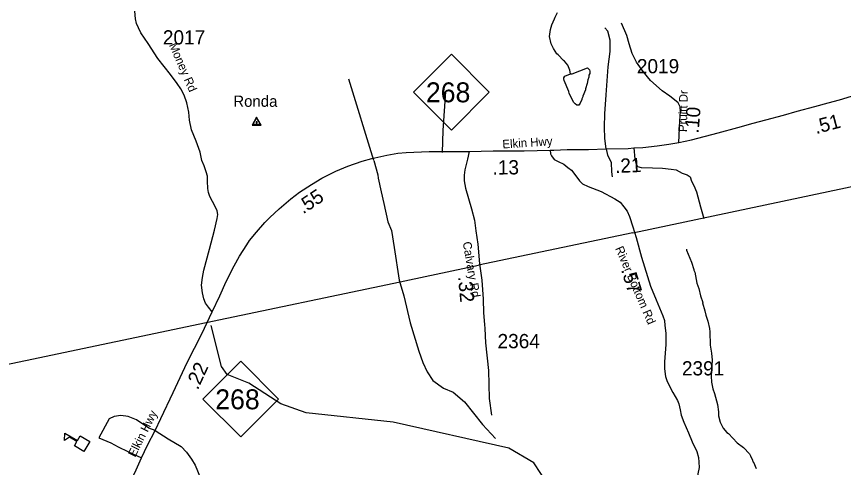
# Model space of a CAD drawing. Extents: x 1248089 to 1457196, y 820910 to 988753.
# Drawn here: x 1430984 to 1438246, y 906700 to 910659 of the extents above; entities that cross this region are included whole.
import ezdxf

# ---------------------------------------------------------------- set-up
doc = ezdxf.new("R2010")
doc.units = 0
for name, color, linetype in [('Exist Cultural Educational Facility High CELL', 7, 'Continuous'), ('Exist Hydrographic Misc Water Feature', 7, 'Continuous'), ('Exist Road Non-System Type 51', 7, 'Continuous'), ('Exist Road Primary NC Attributed', 7, 'Continuous'), ('Exist Road Primary NC Shield CELL', 7, 'Continuous'), ('Exist Road Primary NC Shield Number Label', 7, 'Continuous'), ('Exist Road Secondary Type 51 Attributed', 7, 'Continuous'), ('Exist Road Secondary Type 51 Label', 7, 'Continuous'), ('Exist Survey Geodetic Marker CELL', 7, 'Continuous'), ('Exist Survey Geodetic Marker Label', 7, 'Continuous'), ('Exist Utilities Electrical Transmission Line', 7, 'Continuous'), ('Prop CMT Slope Fill', 7, 'Continuous'), ('Prop GRAU CAT1 Cell', 7, 'Continuous'), ('Prop Lane Lines', 7, 'Continuous')]:
    doc.layers.add(name, color=color, linetype=linetype)

msp = doc.modelspace()

# ---------------------------------------------------------------- linework, layer by layer
at = {"layer": 'Exist Cultural Educational Facility High CELL'}
msp.add_lwpolyline([(1431575.7, 906838.8), (1431491.1, 906888.2), (1431514.3, 906927.9), (1431449.4, 906965.8), (1431404.8, 906937.3), (1431408.1, 907001), (1431519.1, 906936.2), (1431542.3, 906976), (1431626.9, 906926.7)], close=True, dxfattribs=at)
at = {"layer": 'Exist Hydrographic Misc Water Feature'}
for points in [[(1435849.1, 910154.5), (1435842.6, 910187.4), (1435825.6, 910231.8), (1435796.4, 910266.5), (1435786.5, 910272.7), (1435741.6, 910321.8), (1435729.7, 910330), (1435698.9, 910378.7), (1435679.7, 910419.2), (1435665.1, 910483.5), (1435673.5, 910543.8), (1435683.4, 910587.1), (1435708.5, 910638.6), (1435712.8, 910654.4), (1435733.7, 910694)], [(1435849.1, 910154.5), (1435862, 910157), (1435996.6, 910208.3), (1436014.6, 910189.6), (1436018.4, 910179.5), (1436018, 910159.6), (1436009.7, 910143.7), (1436009.3, 910127.7), (1436000.8, 910103.9), (1435996.1, 910072), (1435979.1, 910024.3), (1435979, 910016.3), (1435957.7, 909960.8), (1435957.5, 909952.8), (1435949.2, 909937), (1435949, 909929), (1435934.4, 909897.3), (1435921.9, 909881.5), (1435911.9, 909879.8), (1435904, 909881.9), (1435888.2, 909892.3), (1435876.5, 909904.6), (1435838.2, 909983.4), (1435834.6, 909999.5), (1435792.7, 910096.5), (1435789, 910112.6), (1435789.2, 910120.6), (1435799.4, 910134.3), (1435849.1, 910154.5)], [(1436866.4, 908616), (1436866.2, 908608), (1436910, 908503), (1436932.5, 908438.5), (1436932.3, 908430.5), (1436940, 908414.4), (1436958, 908317.9), (1436976.8, 908269.5), (1436991.5, 908205.5), (1437010.3, 908148.7), (1437008.5, 908145.3), (1437028.6, 908076.2), (1437035.8, 908036), (1437054.7, 907983.6), (1437069.2, 907919.3), (1437072.6, 907891.2), (1437071.6, 907843.2), (1437075.1, 907819.1), (1437074, 907773.1), (1437085.8, 907702.1), (1437091.3, 907642.6), (1437084.2, 907500.7), (1437087.1, 907448.7), (1437097.7, 907390.4), (1437112.9, 907350), (1437138.7, 907253.5), (1437149.4, 907189.2), (1437148.6, 907153.2), (1437163.3, 907096.9), (1437190.2, 907044.2), (1437221.4, 907007.5), (1437235.2, 906999.2), (1437311.4, 906915.5), (1437366.5, 906874.2), (1437419.3, 906819.1), (1437429, 906802.9), (1437448, 906762.4), (1437449.8, 906748.3), (1437455.7, 906746.3), (1437478.5, 906689.7)], [(1435616.9, 905082.1), (1435778.6, 905917.8), (1435766.6, 906167.5), (1435649.6, 906554), (1435527.6, 906740.3), (1435305.6, 906869.5), (1434292.6, 907096.8), (1433526.6, 907177.9), (1433303.6, 907257.9), (1433023.6, 907440.9), (1432832.6, 907516.8), (1432784.6, 907586.8), (1432691.6, 907946.5)]]:
    msp.add_lwpolyline(points, dxfattribs=at)
at = {"layer": 'Exist Road Non-System Type 51'}
msp.add_line((1434121.5, 909393.4), (1433900.9, 910110.2), dxfattribs=at)
for points in [[(1436161.5, 909496), (1436151.2, 909588.6), (1436146.1, 909688.9), (1436148.7, 909804.7), (1436161.5, 909971.9), (1436179.5, 910216.3), (1436197.5, 910352.6), (1436197.5, 910450.4), (1436176.9, 910530.1), (1436148.7, 910561)], [(1436653.3, 910005.6), (1436552.2, 910097.6), (1436485.4, 910177.4), (1436428.9, 910257.1), (1436390.3, 910334.3), (1436364.6, 910419.2), (1436344, 910491.2), (1436297.7, 910599.3)], [(1434725.5, 909466.3), (1434730.2, 909657.1), (1434754.1, 910000.5)], [(1436161.5, 909496), (1436174.4, 909442.9), (1436189.8, 909409.4), (1436205.2, 909376), (1436207.8, 909296.2), (1436215.5, 909252.5)], [(1436405.7, 909504.6), (1436413.5, 909406.9), (1436421.2, 909370.8), (1436436.6, 909342.5), (1436470, 909332.3), (1436567.7, 909329.7), (1436657.7, 909327.1), (1436732.2, 909319.4), (1436775.9, 909311.7), (1436829.9, 909283.4), (1436873.6, 909267.9), (1436899.3, 909252.5), (1436912.2, 909213.9), (1436932.7, 909175.3), (1436955.9, 909118.7), (1436989.3, 908987.5), (1437020.1, 908884.6)], [(1434121.5, 909393.4), (1434155.2, 909268.4), (1434160.8, 909238.9), (1434186.9, 909119.4), (1434208.4, 909016.8), (1434243.7, 908855.3), (1434276.6, 908778.8), (1434299.7, 908632.2), (1434343.4, 908344.1)], [(1434343.4, 908344.1), (1434384.6, 908205.2), (1434441.1, 907968.5), (1434515.7, 907721.5), (1434551.6, 907621.2), (1434590.2, 907538.9), (1434639, 907464.3), (1434734.1, 907395.8), (1434818.9, 907359.8), (1434916.6, 907274.9), (1435076, 907076.8), (1435189.1, 906953.3)], [(1435102.2, 907793.7), (1435127.4, 907550.2), (1435135.1, 907305.8), (1435155.6, 907159.1)], [(1432201.1, 907024), (1432144.8, 907043.2), (1432036.3, 907117.4), (1431964.9, 907146.5), (1431898.7, 907154.5), (1431840.5, 907146.5), (1431798.1, 907125.3), (1431705.5, 906958.5)], [(1431705.5, 906958.5), (1431811.3, 906916.1), (1431874.9, 906881.7), (1431959.6, 906839.3), (1432080.6, 906783.2)], [(1436917.9, 906923.8), (1436958.2, 906840), (1436973, 906786.7), (1436975.9, 906745.2), (1436978.9, 906697.9), (1436967, 906644.6), (1436967, 906541), (1436964.1, 906372.2), (1436961.1, 906227.2), (1436949.3, 906159.1), (1436925.6, 906076.2), (1436896, 906043.6), (1436872.4, 906014), (1436869.4, 905972.6), (1436869.4, 905928.2), (1436890.1, 905765.3), (1436919.7, 905475.2), (1436943.4, 905286.9)]]:
    msp.add_lwpolyline(points, dxfattribs=at)
at = {"layer": 'Exist Road Primary NC Attributed'}
for points in [[(1436800.3, 909551.6), (1436910.6, 909575.4), (1437144.2, 909638.5), (1437319.2, 909683.2), (1437453, 909723.5), (1437565, 909753.2), (1437718.2, 909792), (1437839.6, 909827.6), (1437994.1, 909867.9), (1438111.6, 909901.5), (1438210.7, 909927.3), (1438355.9, 909972.2), (1438410.3, 909990.8), (1438495.2, 910033.6), (1438559.9, 910069.3), (1438665.6, 910143.9), (1438729.6, 910200), (1438801.6, 910281.2), (1438881.8, 910377.1), (1438934.3, 910443.6), (1439001.1, 910511.4), (1439062.4, 910584.9), (1439129.8, 910641)], [(1435669.9, 909484.4), (1435702.1, 909485.7), (1435819.2, 909492.1), (1436006.8, 909492.1), (1436161.5, 909496), (1436354.4, 909501.2), (1436405.7, 909504.6), (1436484.4, 909507.6), (1436610.6, 909523.1), (1436712.3, 909537.2), (1436800.3, 909551.6)], [(1432701.2, 908066.5), (1432768, 908207.7), (1432824.7, 908332.7), (1432894.2, 908469.2), (1432940.3, 908555), (1433005.9, 908654.2), (1433029.1, 908691.6), (1433090.9, 908766.3), (1433163, 908851.4), (1433207.5, 908895.7), (1433288.6, 908970.4), (1433391.6, 909059.4), (1433469.8, 909117), (1433572.8, 909185.3), (1433664.2, 909240.7), (1433786.5, 909300), (1433892.8, 909343.6), (1434019, 909388.7), (1434105.2, 909411.9), (1434235.3, 909440.2), (1434333.1, 909458.3), (1434406, 909465.8), (1434606.9, 909473.6), (1434878.5, 909474.9), (1434959.2, 909474.7)], [(1434959.2, 909474.7), (1435169.1, 909478.6), (1435442, 909481.1), (1435669.9, 909484.4)], [(1432201.1, 907024), (1432249.8, 907129), (1432360.5, 907358.3), (1432481.3, 907620.4), (1432611.3, 907874.3), (1432701.2, 908066.5)], [(1430925.9, 905081.6), (1431142.2, 905291.6), (1431229.4, 905378.4), (1431327.3, 905469.9), (1431461.2, 905612.9), (1431557.7, 905740.5), (1431614.1, 905823.4), (1431674.6, 905929.1), (1431760.8, 906112.1), (1431817.1, 906226), (1431891.8, 906379.3), (1431962.6, 906530.1), (1432033, 906678.8), (1432080.6, 906783.2), (1432133.4, 906894), (1432201.1, 907024)]]:
    msp.add_lwpolyline(points, dxfattribs=at)
at = {"layer": 'Exist Road Primary NC Shield CELL'}
for points in [[(1434469.5, 909995.5), (1434802.5, 910328.5), (1435135.5, 909995.5), (1434802.5, 909662.5)], [(1432619.5, 907300.1), (1432952.5, 907633.1), (1433285.5, 907300.1), (1432952.5, 906967.1)]]:
    msp.add_lwpolyline(points, close=True, dxfattribs=at)
at = {"layer": 'Exist Road Secondary Type 51 Attributed'}
for points in [[(1432701.2, 908066.5), (1432668.2, 908106.6), (1432643.7, 908142.7), (1432628.3, 908180.7), (1432615.5, 908232.3), (1432609, 908300.6), (1432615.5, 908367.6), (1432627, 908433.3), (1432678.5, 908616.9), (1432721, 908783.8), (1432746.7, 908885.6), (1432751.9, 908920.4), (1432744.1, 908953.9), (1432727.4, 908991.3), (1432682.4, 909077.6), (1432668.2, 909115), (1432664.3, 909148.5), (1432660.5, 909214.7), (1432660.5, 909257.2), (1432650.2, 909294.6), (1432632.2, 909347.4), (1432610.3, 909395.1), (1432596.1, 909467.3), (1432560.1, 909565.9), (1432521.5, 909665.1), (1432503.5, 909748.4), (1432495.8, 909820.6), (1432477.8, 909900.5), (1432454.6, 909968.8), (1432426.3, 910022.9), (1432394.3, 910071.2), (1432336.4, 910148.5), (1432224.4, 910291.5), (1432139.6, 910422.2), (1432075.2, 910516.2), (1432053.4, 910558.8), (1432037.9, 910598.7), (1432027.6, 910638.7), (1432022.5, 910707)], [(1436800.3, 909551.6), (1436807.7, 909742.8), (1436814.2, 909824), (1436811.6, 909866.5), (1436793.6, 909900), (1436761.4, 909928.3), (1436721.5, 909959.3), (1436653.3, 910005.6)], [(1434959.2, 909474.7), (1434943, 909405.9), (1434919.9, 909313.1), (1434913.4, 909265.4), (1434914.7, 909215.2), (1434927.6, 909153.3), (1434979.1, 908971.7), (1435004.7, 908872.1), (1435017.6, 908778), (1435034.3, 908659.5), (1435049.8, 908486.8), (1435069.1, 908343.5), (1435080.7, 908176), (1435085.8, 908057.4), (1435093.5, 907954.3), (1435094.8, 907918.9), (1435102.2, 907793.7)], [(1435669.9, 909484.4), (1435673.1, 909453.8), (1435682.1, 909435.7), (1435705.3, 909404.8), (1435740.1, 909386.8), (1435789, 909363.6), (1435825, 909333.9), (1435857.2, 909309.5), (1435888.1, 909270.8), (1435926.8, 909215.4), (1435955.1, 909190.9), (1436004, 909166.4), (1436117.3, 909121.3), (1436236.8, 909058.6), (1436284.4, 909027.7), (1436316.6, 908989), (1436344.9, 908949.1), (1436368.1, 908904), (1436396.4, 908812.5), (1436424.6, 908717.8), (1436472.3, 908545.2), (1436550.7, 908291.9), (1436599.6, 908170.8), (1436658.6, 908029.8), (1436674.1, 907991.2), (1436677.9, 907944.8), (1436685.6, 907879.1), (1436684.4, 907778.6), (1436674.1, 907627.2), (1436675.3, 907565.4), (1436681.8, 907497.1), (1436697.2, 907453.3), (1436746.2, 907356.7), (1436788.4, 907288), (1436800, 907257), (1436811.6, 907205.5), (1436821.9, 907159.1), (1436845, 907096), (1436883.7, 907004.5), (1436917.9, 906923.8)], [(1432201.1, 907024), (1432315.3, 906952), (1432428.6, 906885), (1432477.5, 906834.7), (1432520, 906771.6), (1432550.9, 906718.7), (1432624.3, 906542.2), (1432709, 906353.6), (1432800.4, 906153.9), (1432842.8, 906041.1), (1432871.1, 905947), (1432889.1, 905872.3), (1432905.8, 905791.8), (1432917, 905684.1)]]:
    msp.add_lwpolyline(points, dxfattribs=at)
at = {"layer": 'Exist Survey Geodetic Marker CELL'}
for points in [[(1433133, 909706.5), (1433092.2, 909775.4), (1433051.5, 909706.5)], [(1433125.1, 909710.2), (1433059.4, 909710.2), (1433092.2, 909765.7)], [(1433095.9, 909724.4), (1433095.9, 909733), (1433088.5, 909733), (1433088.5, 909724.4)]]:
    msp.add_lwpolyline(points, close=True, dxfattribs=at)
at = {"layer": 'Exist Utilities Electrical Transmission Line'}
for q in [(1439375, 909390.4), (1435041.6, 908474.6)]:
    msp.add_line((1436395.3, 908760.7), q, dxfattribs=at)
for points in [[(1432649, 907971.2), (1434296.7, 908317.2), (1435041.6, 908474.6)], [(1430143.2, 907446.4), (1430267.4, 907471.2), (1432649, 907971.2)]]:
    msp.add_lwpolyline(points, dxfattribs=at)

# ---------------------------------------------------------------- texts
at = {"layer": 'Exist Road Primary NC Shield Number Label'}
for p in [(1434578.6, 909905.8), (1432728.7, 907210.4)]:
    msp.add_text('268', height=175, dxfattribs=at).set_placement(p)
at = {"layer": 'Exist Road Secondary Type 51 Label'}
for s, rotation, p in [('Money Rd', 293.34498, (1432321.1, 910408.6)), ('Pruitt Dr', 88.75181, (1436870.7, 909643.8)), ('Elkin Hwy', 3.66923, (1435252.8, 909500.2)), ('Calvary Rd', 279.6033, (1434901.8, 908676.2)), ('River Bottom Rd', 293.32073, (1436239.4, 908622.9)), ('Elkin Hwy', 63.52646, (1432025.6, 906784.5))]:
    msp.add_text(s, height=75, rotation=rotation, dxfattribs=at).set_placement(p)
at = {"layer": 'Exist Survey Geodetic Marker Label'}
msp.add_text('Ronda', height=98.42, dxfattribs=at).set_placement((1432887.1, 909866.2))
at = {"layer": 'Prop CMT Slope Fill'}
for s, rotation, p in [('.51', 14.90445, (1438005.7, 909626.2)), ('.13', 0.54097, (1435164.5, 909271)), ('.21', 2.34888, (1436242.3, 909284.6)), ('.55', 33.54694, (1433500.4, 908920.5)), ('.22', 65.26761, (1432574.8, 907374.4))]:
    msp.add_text(s, height=125, rotation=rotation, dxfattribs=at).set_placement(p)
at = {"layer": 'Prop GRAU CAT1 Cell'}
for s, rotation, p in [('.10', 85.46626, (1436973.5, 909629.5)), ('.57', 287.20616, (1436291.3, 908435.1)), ('.32', 275.11299, (1434860.7, 908375.2))]:
    msp.add_text(s, height=125, rotation=rotation, dxfattribs=at).set_placement(p)
at = {"layer": 'Prop Lane Lines'}
for s, p in [('2017', (1432268.6, 910413.5)), ('2019', (1436431.3, 910160.4)), ('2364', (1435207.8, 907746.6)), ('2391', (1436827, 907507.6))]:
    msp.add_text(s, height=125, dxfattribs=at).set_placement(p)

doc.saveas('drawing.dxf')
